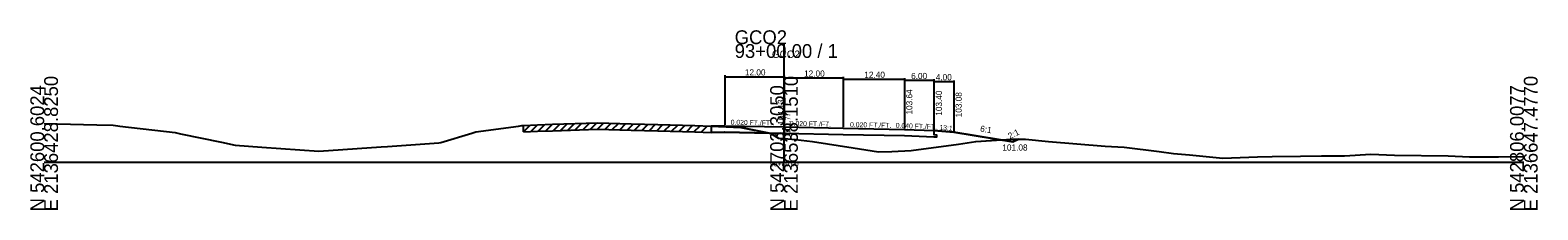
# Model space of a CAD drawing. Extents: x -14327 to 8886, y -10 to 39048.
# Drawn here: x 3997.2 to 4302.8, y 5990.3 to 6026.8 of the extents above; entities that cross this region are included whole.
import ezdxf

# ---------------------------------------------------------------- set-up
doc = ezdxf.new("R2010")
doc.units = 0
for name, color, linetype in [('Level 5', 7, 'Continuous'), ('Level 53', 7, 'Continuous'), ('Level 54', 7, 'Continuous'), ('Level 55', 7, 'Continuous'), ('Level 7', 7, 'Continuous'), ('RD_GPK_XS_Cell', 7, 'Continuous'), ('RD_XS_EwShp', 7, 'Continuous'), ('RD_XS_ExGround', 7, 'Continuous'), ('RD_XS_ExPaveRet', 7, 'Continuous'), ('RD_XS_Pave', 7, 'Continuous'), ('RD_XS_TX_Baseline', 7, 'Continuous'), ('RD_XS_TX_Elev_EX', 7, 'Continuous'), ('RD_XS_TX_Elev_PR', 7, 'Continuous'), ('RD_XS_TX_Station', 7, 'Continuous')]:
    doc.layers.add(name, color=color, linetype=linetype)

msp = doc.modelspace()

# ---------------------------------------------------------------- linework, layer by layer
at = {"layer": 'Level 5'}
for p, q in [((4135.21, 6007.3), (4135.21, 6005.97)), ((4137.93, 6006.04), (4135.21, 6005.97)), ((4137.93, 6006.04), (4150, 6005.8)), ((4150, 6005.8), (4138, 6006.04)), ((4162, 6005.56), (4150, 6005.8)), ((4174.4, 6005.31), (4162, 6005.56)), ((4180.4, 6005.07), (4174.4, 6005.31)), ((4180.4, 6006.4), (4180.4, 6005.57)), ((4180.4, 6005.57), (4180.9, 6005.55)), ((4180.9, 6005.05), (4180.4, 6005.07)), ((4180.9, 6005.55), (4180.9, 6005.05))]:
    msp.add_line(p, q, dxfattribs=at)
at = {"layer": 'Level 54'}
for p, q in [((4138, 6017.64), (4138, 6007.57)), ((4138, 6017.52), (4138, 6007.57)), ((4138, 6017.32), (4150, 6017.32)), ((4150, 6017.52), (4150, 6007.33)), ((4150, 6017.28), (4150, 6007.33)), ((4150, 6017.08), (4162, 6017.08)), ((4162, 6017.28), (4162, 6007.09)), ((4162, 6017.04), (4162, 6007.09)), ((4162, 6016.84), (4174.4, 6016.84)), ((4174.4, 6017.04), (4174.4, 6006.84)), ((4174.4, 6016.79), (4174.4, 6006.84)), ((4174.4, 6016.59), (4180.4, 6016.59)), ((4180.4, 6016.79), (4180.4, 6006.6)), ((4180.4, 6016.55), (4180.4, 6006.6)), ((4180.4, 6016.35), (4184.4, 6016.35)), ((4184.4, 6016.55), (4184.4, 6006.28))]:
    msp.add_line(p, q, dxfattribs=at)
at = {"layer": 'Level 7'}
for p, q in [((4180.4, 6006.4), (4184.4, 6006.08)), ((4184.4, 6006.08), (4196.4, 6004.08)), ((4196.4, 6004.08), (4197.53, 6004.65))]:
    msp.add_line(p, q, dxfattribs=at)
at = {"layer": 'RD_GPK_XS_Cell'}
for p, q in [((4150, 6000), (4150, 6023.93)), ((4000, 6000), (4150, 6000)), ((4150, 6000), (4300, 6000))]:
    msp.add_line(p, q, dxfattribs=at)
at = {"layer": 'RD_XS_EwShp'}
for points in [[(4135.21, 6007.3), (4135.21, 6005.97), (4137.93, 6006.04), (4138, 6006.04), (4147.02, 6005.86), (4141.22, 6007.02)], [(4180.4, 6005.07), (4174.4, 6005.31), (4162, 6005.56), (4150, 6005.8), (4147.02, 6005.86), (4147.35, 6005.79), (4148.87, 6004.88), (4150, 6004.77), (4152.32, 6004.55), (4155.78, 6004.2), (4164.03, 6002.91), (4169.17, 6002.1), (4171.86, 6002.17), (4175.78, 6002.33), (4185.38, 6003.62), (4188.92, 6004.19), (4193.9, 6004.5), (4184.4, 6006.08), (4180.4, 6006.4), (4180.4, 6005.57), (4180.9, 6005.55), (4180.9, 6005.05)], [(4193.9, 6004.5), (4196.27, 6004.65), (4197.53, 6004.65), (4196.4, 6004.08)]]:
    msp.add_lwpolyline(points, close=True, dxfattribs=at)
at = {"layer": 'RD_XS_ExGround'}
for p, q in [((4000, 6007.81), (4002.61, 6007.75)), ((4002.61, 6007.75), (4010.71, 6007.56)), ((4010.71, 6007.56), (4014.01, 6007.47)), ((4014.01, 6007.47), (4014.91, 6007.36)), ((4014.91, 6007.36), (4015.34, 6007.32)), ((4015.34, 6007.32), (4026.57, 6006.03)), ((4087.52, 6006.13), (4096.2, 6007.32)), ((4096.2, 6007.32), (4096.82, 6007.4)), ((4096.82, 6007.4), (4097.18, 6007.45)), ((4097.18, 6007.45), (4100.04, 6007.56)), ((4100.04, 6007.56), (4103.08, 6007.66)), ((4103.08, 6007.66), (4112.17, 6007.98)), ((4112.17, 6007.98), (4119, 6007.78)), ((4119, 6007.78), (4124.4, 6007.65)), ((4124.4, 6007.65), (4131.92, 6007.41)), ((4131.92, 6007.41), (4135.21, 6007.3)), ((4135.21, 6007.3), (4141.22, 6007.02)), ((4141.22, 6007.02), (4147.35, 6005.79)), ((4026.57, 6006.03), (4027.63, 6005.71)), ((4027.63, 6005.71), (4035.94, 6004.01)), ((4035.94, 6004.01), (4038.72, 6003.45)), ((4069.58, 6003.16), (4080.02, 6003.88)), ((4080.02, 6003.88), (4080.41, 6003.99)), ((4080.41, 6003.99), (4086.73, 6005.88)), ((4086.73, 6005.88), (4087.52, 6006.13)), ((4147.35, 6005.79), (4148.87, 6004.88)), ((4148.87, 6004.88), (4150, 6004.77)), ((4150, 6004.77), (4152.32, 6004.55)), ((4152.32, 6004.55), (4155.78, 6004.2)), ((4155.78, 6004.2), (4164.03, 6002.91)), ((4175.78, 6002.33), (4185.38, 6003.62)), ((4185.38, 6003.62), (4188.92, 6004.19)), ((4188.92, 6004.19), (4196.27, 6004.65)), ((4196.27, 6004.65), (4197.63, 6004.65)), ((4197.63, 6004.65), (4198.93, 6004.65)), ((4198.93, 6004.65), (4203.62, 6004.18)), ((4203.62, 6004.18), (4215.1, 6003.25)), ((4038.72, 6003.45), (4044.12, 6003.04)), ((4044.12, 6003.04), (4055.71, 6002.22)), ((4055.71, 6002.22), (4068.33, 6003.07)), ((4068.33, 6003.07), (4069.58, 6003.16)), ((4164.03, 6002.91), (4169.17, 6002.1)), ((4169.17, 6002.1), (4171.86, 6002.17)), ((4171.86, 6002.17), (4175.78, 6002.33)), ((4215.1, 6003.25), (4218.95, 6003.06)), ((4218.95, 6003.06), (4226.07, 6002.12)), ((4226.07, 6002.12), (4228.96, 6001.77)), ((4228.96, 6001.77), (4232.22, 6001.48)), ((4232.22, 6001.48), (4238.97, 6000.78)), ((4238.97, 6000.78), (4246.03, 6001.05)), ((4246.03, 6001.05), (4248.98, 6001.14)), ((4248.98, 6001.14), (4254.71, 6001.19)), ((4254.71, 6001.19), (4258.99, 6001.24)), ((4258.99, 6001.24), (4263.62, 6001.26)), ((4263.62, 6001.26), (4269, 6001.58)), ((4269, 6001.58), (4273.76, 6001.41)), ((4273.76, 6001.41), (4284.67, 6001.26)), ((4284.67, 6001.26), (4289.01, 6001.06)), ((4289.01, 6001.06), (4294.83, 6001.07)), ((4294.83, 6001.07), (4300, 6001.16))]:
    msp.add_line(p, q, dxfattribs=at)
at = {"layer": 'RD_XS_ExPaveRet'}
for p, q in [((4097.18, 6006.15), (4098.53, 6007.5)), ((4097.18, 6006.15), (4097.18, 6007.45)), ((4098.68, 6006.21), (4100.03, 6007.56)), ((4100.18, 6006.26), (4101.53, 6007.61)), ((4101.68, 6006.31), (4103.03, 6007.66)), ((4103.08, 6006.36), (4112.17, 6006.68)), ((4103.18, 6006.36), (4104.53, 6007.71)), ((4104.68, 6006.42), (4106.03, 6007.76)), ((4106.19, 6006.47), (4107.53, 6007.82)), ((4107.69, 6006.52), (4109.03, 6007.87)), ((4109.19, 6006.57), (4110.54, 6007.92)), ((4110.69, 6006.62), (4112.04, 6007.97)), ((4112.17, 6006.68), (4119, 6006.48)), ((4112.19, 6006.67), (4113.45, 6007.94)), ((4113.69, 6006.63), (4114.96, 6007.89)), ((4115.19, 6006.59), (4116.46, 6007.85)), ((4116.69, 6006.54), (4117.96, 6007.81)), ((4118.2, 6006.5), (4119.46, 6007.76)), ((4119.7, 6006.46), (4120.97, 6007.73)), ((4121.2, 6006.42), (4122.47, 6007.69)), ((4122.7, 6006.39), (4123.97, 6007.66)), ((4124.2, 6006.35), (4125.46, 6007.62)), ((4125.7, 6006.31), (4126.96, 6007.57)), ((4127.2, 6006.26), (4128.47, 6007.52)), ((4128.7, 6006.21), (4129.97, 6007.47)), ((4130.21, 6006.17), (4131.47, 6007.43)), ((4131.71, 6006.12), (4132.97, 6007.38)), ((4133.21, 6006.07), (4134.47, 6007.33)), ((4135.21, 6007.3), (4135.21, 6006)), ((4097.18, 6006.15), (4100.04, 6006.26)), ((4100.04, 6006.26), (4103.08, 6006.36)), ((4119, 6006.48), (4124.4, 6006.35)), ((4124.4, 6006.35), (4131.92, 6006.11)), ((4131.92, 6006.11), (4135.21, 6006))]:
    msp.add_line(p, q, dxfattribs=at)
at = {"layer": 'RD_XS_Pave'}
for p, q in [((4138, 6007.37), (4135.21, 6007.3)), ((4138, 6007.37), (4150, 6007.13)), ((4150, 6007.13), (4162, 6006.89)), ((4162, 6006.89), (4174.4, 6006.64)), ((4174.4, 6006.64), (4180.4, 6006.4))]:
    msp.add_line(p, q, dxfattribs=at)

# ---------------------------------------------------------------- texts
at = {"layer": 'Level 53'}
for s, rotation, p in [('103.64', 90, (4176.02, 6009.64)), ('103.40', 90, (4182.02, 6009.4)), ('103.08', 90, (4186.03, 6009.08)), ('6:1', 350.541, (4189.7, 6006.21))]:
    msp.add_text(s, height=1.25, rotation=rotation, dxfattribs=at).set_placement(p)
msp.add_text('101.08', height=1.25, dxfattribs=at).set_placement((4194.27, 6002.33))
at = {"layer": 'Level 54'}
for s, p in [('12.00', (4142.07, 6017.57)), ('12.00', (4154.07, 6017.33)), ('12.40', (4166.28, 6017.09)), ('6.00', (4175.77, 6016.84)), ('4.00', (4180.77, 6016.6))]:
    msp.add_text(s, height=1.25, dxfattribs=at).set_placement(p)
at = {"layer": 'Level 55'}
for s, height, rotation, p in [('0.020 FT./FT.', 1, 358.8542, (4139.18, 6007.6)), ('0.020 FT./FT.', 1, 358.8542, (4151.18, 6007.36)), ('0.020 FT./FT.', 1, 358.8542, (4163.38, 6007.11)), ('0.040 FT./FT.', 1, 357.7094, (4172.64, 6006.96)), ('13:1', 1, 355.4277, (4181.47, 6006.57)), ('2:1', 1.25, 26.5569, (4195.79, 6004.62))]:
    msp.add_text(s, height=height, rotation=rotation, dxfattribs=at).set_placement(p)
at = {"layer": 'RD_GPK_XS_Cell'}
for s, p in [('GCO2', (4140, 6023.93)), ('93+00.00 / 1', (4140, 6021.13))]:
    msp.add_text(s, height=2.8, dxfattribs=at).set_placement(p)
for s, p in [('E 2136428.8250', (4002.8, 5990)), ('E 2136538.1510', (4152.8, 5990)), ('E 2136647.4770', (4302.8, 5990)), ('N 542600.6024', (4000, 5990)), ('N 542703.3050', (4150, 5990)), ('N 542806.0077', (4300, 5990))]:
    msp.add_text(s, height=2.8, rotation=90, dxfattribs=at).set_placement(p)
at = {"layer": 'RD_XS_TX_Baseline'}
msp.add_text('GCO2', height=1.5, dxfattribs=at).set_placement((4147.55, 6021.13))
at = {"layer": 'RD_XS_TX_Elev_EX'}
msp.add_text('101.77', height=1, rotation=90, dxfattribs=at).set_placement((4151.25, 6005.77))
at = {"layer": 'RD_XS_TX_Elev_PR'}
msp.add_text(' 104.13', height=1.25, rotation=90, dxfattribs=at).set_placement((4150, 6007.13))
at = {"layer": 'RD_XS_TX_Station'}
msp.add_text('93+00.00', height=1, dxfattribs=at).set_placement((4147.17, 5999.13))

doc.saveas('drawing.dxf')
